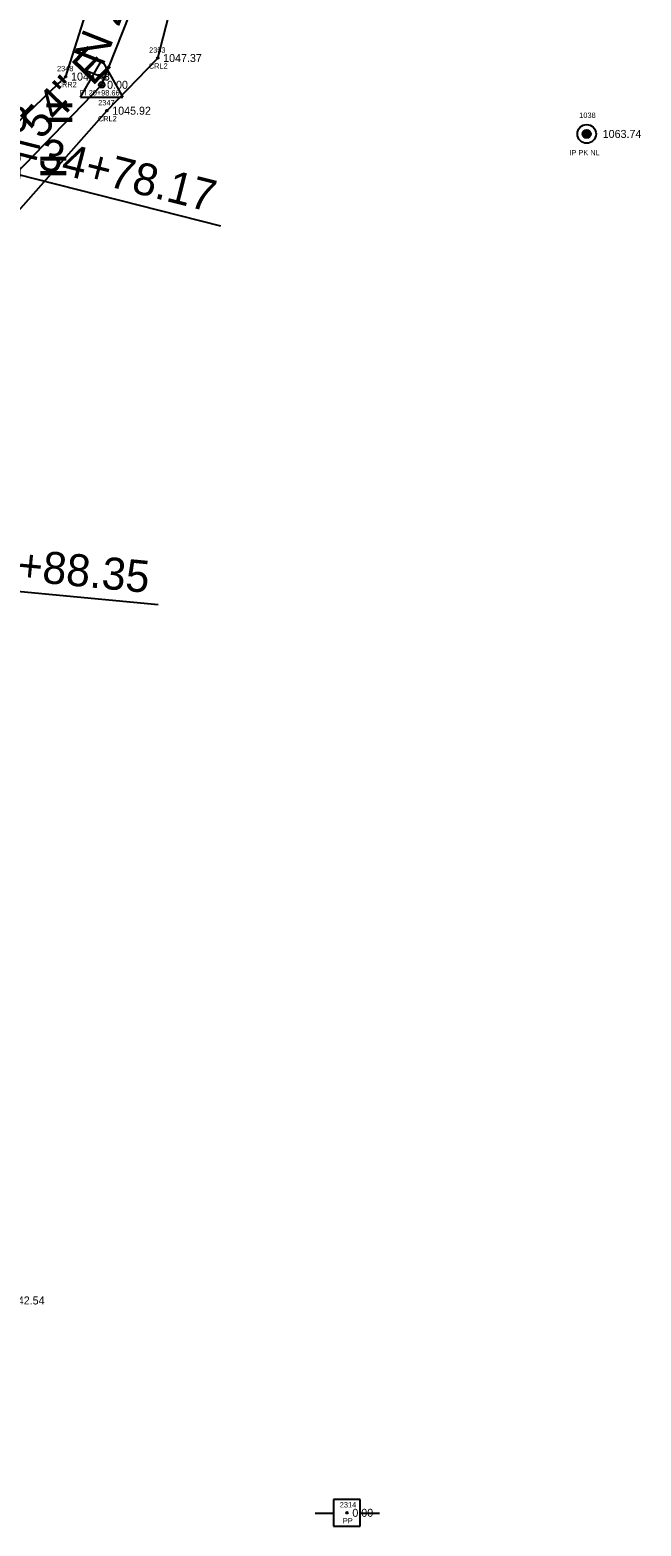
# Model space of a CAD drawing. Extents: x 1578957 to 1581675, y 1115963 to 1120391.
# Drawn here: x 1580604.9 to 1580719.4, y 1118407.6 to 1118688.1 of the extents above; entities that cross this region are included whole.
import ezdxf

# ---------------------------------------------------------------- set-up
doc = ezdxf.new("R2010")
doc.units = 0
for name, color, linetype in [('RD_EX_DV_Prop_txCode', 7, 'Continuous'), ('RD_EX_DV_PropPin', 7, 'Continuous'), ('RD_EX_H2O', 7, 'Continuous'), ('RD_EX_H2O_txCode', 7, 'Continuous'), ('RD_EX_TX_DV_Prop_ELEV', 7, 'Continuous'), ('RD_EX_TX_H2O_ELEV', 7, 'Continuous'), ('RD_EX_UT', 7, 'Continuous'), ('RD_EX_UT_txCode', 7, 'Continuous'), ('RD_HC_Cl', 7, 'Continuous'), ('RD_HC_Data', 7, 'Continuous'), ('RD_HC_Data_Tic', 7, 'Continuous'), ('RD_HC_Survey_ELEV', 7, 'Continuous'), ('RD_HC_txCode', 7, 'Continuous'), ('RD_SMD_Locator', 7, 'Continuous')]:
    doc.layers.add(name, color=color, linetype=linetype)

msp = doc.modelspace()

# ---------------------------------------------------------------- linework, layer by layer
at = {"layer": 'RD_EX_DV_PropPin'}
for p, q in [((1580708.55, 1118668.28), (1580708.55, 1118668.88)), ((1580708.58, 1118668.21), (1580708.58, 1118668.95)), ((1580708.62, 1118668.15), (1580708.62, 1118669.01)), ((1580708.65, 1118668.11), (1580708.65, 1118669.05)), ((1580708.69, 1118668.07), (1580708.69, 1118669.1)), ((1580708.72, 1118668.03), (1580708.72, 1118669.13)), ((1580708.76, 1118668), (1580708.76, 1118669.16)), ((1580708.79, 1118667.97), (1580708.79, 1118669.19)), ((1580708.83, 1118667.95), (1580708.83, 1118669.22)), ((1580708.86, 1118667.92), (1580708.86, 1118669.24)), ((1580708.9, 1118667.91), (1580708.9, 1118669.26)), ((1580708.93, 1118667.89), (1580708.93, 1118669.27)), ((1580708.97, 1118667.87), (1580708.97, 1118669.29)), ((1580709, 1118667.86), (1580709, 1118669.3)), ((1580709.04, 1118667.85), (1580709.04, 1118669.31)), ((1580709.07, 1118667.84), (1580709.07, 1118669.32)), ((1580709.11, 1118667.83), (1580709.11, 1118669.33)), ((1580709.14, 1118667.83), (1580709.14, 1118669.33)), ((1580709.18, 1118667.82), (1580709.18, 1118669.34)), ((1580709.21, 1118667.82), (1580709.21, 1118669.34)), ((1580709.25, 1118667.82), (1580709.25, 1118669.34)), ((1580709.28, 1118667.82), (1580709.28, 1118669.34)), ((1580709.32, 1118667.82), (1580709.32, 1118669.34)), ((1580709.35, 1118667.83), (1580709.35, 1118669.33)), ((1580709.39, 1118667.83), (1580709.39, 1118669.33)), ((1580709.42, 1118667.84), (1580709.42, 1118669.32)), ((1580709.46, 1118667.85), (1580709.46, 1118669.31)), ((1580709.49, 1118667.86), (1580709.49, 1118669.3)), ((1580709.53, 1118667.87), (1580709.53, 1118669.29)), ((1580709.56, 1118667.89), (1580709.56, 1118669.27)), ((1580709.6, 1118667.91), (1580709.6, 1118669.26)), ((1580709.63, 1118667.92), (1580709.63, 1118669.24)), ((1580709.67, 1118667.95), (1580709.67, 1118669.22)), ((1580709.7, 1118667.97), (1580709.7, 1118669.19)), ((1580709.74, 1118668), (1580709.74, 1118669.16)), ((1580709.77, 1118668.03), (1580709.77, 1118669.13)), ((1580709.81, 1118668.07), (1580709.81, 1118669.1)), ((1580709.84, 1118668.11), (1580709.84, 1118669.05)), ((1580709.88, 1118668.15), (1580709.88, 1118669.01)), ((1580709.91, 1118668.21), (1580709.91, 1118668.95)), ((1580709.95, 1118668.28), (1580709.95, 1118668.88)), ((1580708.51, 1118668.38), (1580708.51, 1118668.78)), ((1580709.98, 1118668.38), (1580709.98, 1118668.78))]:
    msp.add_line(p, q, dxfattribs=at)
for radius in [1.75, 0.761]:
    msp.add_circle((1580709.25, 1118668.58), radius, dxfattribs=at)
at = {"layer": 'RD_EX_H2O'}
for points in [[(1580593.07, 1118446.84), (1580579.46, 1118508.3), (1580574.4, 1118554.82), (1580573, 1118598.23), (1580570.05, 1118608.09), (1580578.24, 1118647.42), (1580611.65, 1118679.33), (1580615.41, 1118691.14), (1580624.33, 1118704.69), (1580634.03, 1118702.71)], [(1580599.44, 1118449.91), (1580587.72, 1118513.66), (1580582.24, 1118553.62), (1580583.04, 1118606.19), (1580589.92, 1118639.65), (1580619.36, 1118672.93), (1580628.9, 1118682.81), (1580634.03, 1118702.71)]]:
    msp.add_lwpolyline(points, dxfattribs=at)
at = {"layer": 'RD_EX_UT'}
for p, q in [((1580666.84, 1118412.62), (1580661.84, 1118412.62)), ((1580661.84, 1118412.62), (1580661.84, 1118407.62)), ((1580666.84, 1118407.62), (1580666.84, 1118412.62)), ((1580658.41, 1118410.06), (1580661.87, 1118410.06)), ((1580666.77, 1118410.06), (1580670.41, 1118410.06)), ((1580661.84, 1118407.62), (1580666.84, 1118407.62))]:
    msp.add_line(p, q, dxfattribs=at)
at = {"layer": 'RD_HC_Cl'}
for p, q in [((1580618.4, 1118677.79), (1580640.72, 1118734.29)), ((1580589.22, 1118647.57), (1580618.4, 1118677.79))]:
    msp.add_line(p, q, dxfattribs=at)
at = {"layer": 'RD_HC_Data'}
for p, q in [((1580614.43, 1118675.5), (1580618.41, 1118682.38)), ((1580618.41, 1118682.38), (1580622.37, 1118675.5)), ((1580528.26, 1118679.87), (1580640.65, 1118651.34)), ((1580614.43, 1118675.5), (1580622.37, 1118675.5)), ((1580512.89, 1118591.46), (1580629, 1118580.34))]:
    msp.add_line(p, q, dxfattribs=at)
msp.add_circle((1580618.4, 1118677.79), 0.529, dxfattribs=at)
at = {"layer": 'RD_HC_Data_Tic'}
msp.add_line((1580618.9, 1118679.04), (1580615.18, 1118680.51), dxfattribs=at)
at = {"layer": 'RD_SMD_Locator'}
for centre in [(1580628.9, 1118682.81), (1580611.65, 1118679.33), (1580618.4, 1118677.79), (1580619.36, 1118672.93), (1580709.25, 1118668.58), (1580664.35, 1118410.11)]:
    msp.add_circle(centre, 0.15, dxfattribs=at)

# ---------------------------------------------------------------- texts
at = {"layer": 'RD_EX_DV_Prop_txCode'}
for s, p in [('1038', (1580707.86, 1118671.58)), ('IP PK NL', (1580706.01, 1118664.58))]:
    msp.add_text(s, height=1, dxfattribs=at).set_placement(p)
at = {"layer": 'RD_EX_H2O_txCode'}
for s, p in [('2353', (1580627.27, 1118683.81)), ('2348', (1580610.02, 1118680.33)), ('CRL2', (1580627.22, 1118680.81)), ('CRR2', (1580609.95, 1118677.33)), ('2347', (1580617.73, 1118673.93)), ('CRL2', (1580617.68, 1118670.93))]:
    msp.add_text(s, height=1, dxfattribs=at).set_placement(p)
at = {"layer": 'RD_EX_TX_DV_Prop_ELEV'}
msp.add_text('1063.74', height=1.5, dxfattribs=at).set_placement((1580712.25, 1118667.83))
at = {"layer": 'RD_EX_TX_H2O_ELEV'}
for s, p in [('1047.37', (1580629.9, 1118682.06)), ('1045.48', (1580612.65, 1118678.58)), ('1045.92', (1580620.36, 1118672.18)), ('1042.54', (1580600.44, 1118449.16))]:
    msp.add_text(s, height=1.5, dxfattribs=at).set_placement(p)
at = {"layer": 'RD_EX_UT_txCode'}
for s, p in [('2314', (1580663, 1118411.11)), ('PP', (1580663.57, 1118408.11))]:
    msp.add_text(s, height=1, dxfattribs=at).set_placement(p)
at = {"layer": 'RD_HC_Data'}
for s, rotation, p in [('N 21%%d 33\' 16" E', 68.4456, (1580618.59, 1118680.99)), ('N 43%%d 59\' 54" E', 46.0017, (1580582.57, 1118642.12)), ('PT=34+78.17', 345.756, (1580591.75, 1118665.82)), ('PC=33+88.35', 354.5281, (1580577.79, 1118587.25))]:
    msp.add_text(s, height=6, rotation=rotation, dxfattribs=at).set_placement(p)
for s, p in [('P.C. - LG% = ', (1580554, 1118669)), ('P.T. - LG% = ', (1580554, 1118659))]:
    msp.add_text(s, height=7.5, dxfattribs=at).set_placement(p)
at = {"layer": 'RD_HC_Survey_ELEV'}
for p in [(1580619.4, 1118677.04), (1580665.35, 1118409.36)]:
    msp.add_text('0.00', height=1.5, dxfattribs=at).set_placement(p)
at = {"layer": 'RD_HC_txCode'}
for s, p in [('518', (1580617.51, 1118678.79)), ('PI 20+98.66', (1580614.26, 1118675.79))]:
    msp.add_text(s, height=1, dxfattribs=at).set_placement(p)

doc.saveas('drawing.dxf')
